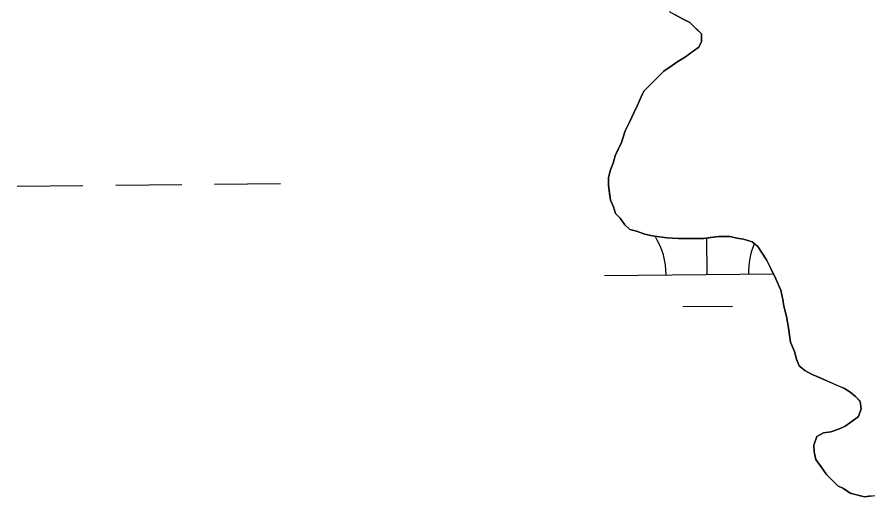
# Model space of a CAD drawing. Extents: x 3734862 to 3772949, y 391520 to 417239.
# Drawn here: x 3749137.1 to 3749550.5, y 413990.9 to 414224.2 of the extents above; entities that cross this region are included whole.
import ezdxf

# ---------------------------------------------------------------- set-up
doc = ezdxf.new("R2010")
doc.units = 0
doc.layers.add('V-TOPO-SHOR', color=7, linetype='Continuous')
doc.layers.add('V-WETL-SWMP', color=7, linetype='Continuous')

msp = doc.modelspace()

# ---------------------------------------------------------------- linework, layer by layer
at = {"layer": 'V-TOPO-SHOR'}
for points in [[(3749443.94, 414190.5), (3749448.06, 414194.67), (3749451.26, 414197.91), (3749454.93, 414200.24), (3749458.14, 414202.56), (3749461.81, 414204.89), (3749465.01, 414207.21), (3749468.22, 414209.53), (3749469.58, 414212.3), (3749469.56, 414215.98), (3749467.24, 414218.27), (3749464, 414221.47), (3749460.31, 414223.29), (3749457.07, 414225.11)], [(3749501.11, 414106.17), (3749498.78, 414109.84), (3749496.92, 414112.59), (3749494.15, 414114.87), (3749490, 414116.23), (3749486.77, 414116.66), (3749483.54, 414117.57), (3749478.02, 414117.53), (3749473.88, 414117.04), (3749470.66, 414116.56), (3749464.68, 414116.52), (3749458.23, 414116.48), (3749452.7, 414116.91), (3749445.79, 414117.78), (3749442.1, 414118.68), (3749437.95, 414120.03), (3749434.73, 414120.93), (3749432.41, 414123.22), (3749430.08, 414126.43), (3749427.77, 414128.72), (3749426.83, 414131.93), (3749425.43, 414135.14), (3749424.95, 414138.36), (3749424.46, 414142.5), (3749424.44, 414146.18), (3749425.33, 414149.88), (3749426.69, 414153.1), (3749427.59, 414156.79), (3749428.95, 414159.56), (3749430.77, 414163.26), (3749432.58, 414168.79), (3749434.85, 414173.41), (3749436.66, 414177.57), (3749438.48, 414181.26), (3749440.29, 414185.42), (3749441.66, 414188.19), (3749443.94, 414190.5)], [(3749552.02, 413991.42), (3749548.8, 413990.93), (3749545.57, 413991.83), (3749541.89, 413992.73), (3749538.65, 413995.01), (3749535.88, 413996.37), (3749533.1, 413999.12), (3749530.32, 414001.86), (3749528, 414005.07), (3749525.21, 414009.2), (3749524.26, 414012.87), (3749524.24, 414016.1), (3749525.6, 414020.25), (3749528.81, 414022.11), (3749532.49, 414022.59), (3749536.62, 414024), (3749539.38, 414025.4), (3749542.12, 414027.26), (3749545.79, 414030.04), (3749547.15, 414033.73), (3749546.66, 414037.42), (3749544.35, 414039.7), (3749541.57, 414041.99), (3749538.79, 414043.81), (3749535.56, 414045.17), (3749530.49, 414047.44), (3749527.25, 414048.8), (3749523.1, 414050.61), (3749519.87, 414052.43), (3749517.09, 414054.72), (3749515.69, 414057.93), (3749514.74, 414061.61), (3749512.87, 414066.2), (3749512.39, 414069.42), (3749511.91, 414073.1), (3749510.95, 414078.61), (3749509.54, 414083.67), (3749509.06, 414086.89), (3749508.11, 414091.48), (3749505.77, 414096.99), (3749503.44, 414101.58), (3749501.11, 414106.17)]]:
    msp.add_lwpolyline(points, dxfattribs=at)
at = {"layer": 'V-WETL-SWMP'}
for p, q in [((3749453.84, 414226.93), (3749460.31, 414223.29)), ((3749460.31, 414223.29), (3749464, 414221.47)), ((3749464, 414221.47), (3749469.56, 414215.98)), ((3749469.56, 414215.98), (3749469.58, 414212.3)), ((3749468.22, 414209.53), (3749461.8, 414204.89)), ((3749469.58, 414212.3), (3749468.22, 414209.53)), ((3749461.8, 414204.89), (3749458.14, 414202.56)), ((3749454.93, 414200.24), (3749451.26, 414197.92)), ((3749458.14, 414202.56), (3749454.93, 414200.24)), ((3749451.26, 414197.92), (3749443.94, 414190.5)), ((3749441.66, 414188.19), (3749440.29, 414185.42)), ((3749443.94, 414190.5), (3749441.66, 414188.19)), ((3749440.29, 414185.42), (3749438.48, 414181.26)), ((3749438.48, 414181.26), (3749436.66, 414177.57)), ((3749436.66, 414177.57), (3749434.85, 414173.41)), ((3749434.85, 414173.41), (3749432.58, 414168.79)), ((3749432.58, 414168.79), (3749430.77, 414163.26)), ((3749430.77, 414163.26), (3749427.59, 414156.79)), ((3749427.59, 414156.79), (3749426.69, 414153.1)), ((3749426.69, 414153.1), (3749425.33, 414149.87)), ((3749425.33, 414149.87), (3749424.44, 414146.18)), ((3749137.1, 414141.91), (3749169.1, 414142.25)), ((3749185.1, 414142.42), (3749217.1, 414142.76)), ((3749233.1, 414142.92), (3749265.1, 414143.26)), ((3749424.44, 414146.18), (3749424.46, 414142.5)), ((3749424.46, 414142.5), (3749425.43, 414135.14)), ((3749425.43, 414135.14), (3749426.83, 414131.93)), ((3749426.83, 414131.93), (3749427.77, 414128.71)), ((3749427.77, 414128.71), (3749430.09, 414126.43)), ((3749430.09, 414126.43), (3749432.41, 414123.22)), ((3749432.41, 414123.22), (3749434.73, 414120.93)), ((3749434.73, 414120.93), (3749437.95, 414120.03)), ((3749437.95, 414120.03), (3749442.1, 414118.68)), ((3749442.1, 414118.68), (3749445.79, 414117.78)), ((3749445.79, 414117.78), (3749452.7, 414116.91)), ((3749470.66, 414116.56), (3749478.02, 414117.53)), ((3749478.02, 414117.53), (3749483.54, 414117.57)), ((3749483.54, 414117.57), (3749486.77, 414116.67)), ((3749452.7, 414116.91), (3749458.23, 414116.48)), ((3749458.23, 414116.48), (3749470.66, 414116.56)), ((3749472.42, 414099.02), (3749472.23, 414116.77)), ((3749486.77, 414116.67), (3749490, 414116.23)), ((3749490, 414116.23), (3749494.15, 414114.87)), ((3749494.15, 414114.87), (3749496.92, 414112.59)), ((3749496.92, 414112.59), (3749501.11, 414106.17)), ((3749501.11, 414106.17), (3749505.77, 414096.99)), ((3749422.42, 414098.49), (3749504.57, 414099.36)), ((3749505.77, 414096.99), (3749508.11, 414091.48)), ((3749508.11, 414091.48), (3749509.06, 414086.89)), ((3749509.06, 414086.89), (3749509.54, 414083.67)), ((3749460.58, 414083.46), (3749484.58, 414083.72)), ((3749509.54, 414083.67), (3749510.95, 414078.61)), ((3749510.95, 414078.61), (3749511.91, 414073.1)), ((3749511.91, 414073.1), (3749512.87, 414066.2)), ((3749512.87, 414066.2), (3749514.74, 414061.61)), ((3749514.74, 414061.61), (3749515.69, 414057.93)), ((3749515.69, 414057.93), (3749517.09, 414054.72)), ((3749517.09, 414054.72), (3749519.87, 414052.43)), ((3749519.87, 414052.43), (3749523.1, 414050.61)), ((3749523.1, 414050.61), (3749538.79, 414043.81)), ((3749538.79, 414043.81), (3749541.57, 414041.98)), ((3749541.57, 414041.98), (3749544.35, 414039.7)), ((3749544.35, 414039.7), (3749546.66, 414037.41)), ((3749546.66, 414037.41), (3749547.15, 414033.73)), ((3749547.15, 414033.73), (3749545.79, 414030.04)), ((3749542.12, 414027.26), (3749539.37, 414025.4)), ((3749545.79, 414030.04), (3749542.12, 414027.26)), ((3749532.49, 414022.59), (3749528.81, 414022.11)), ((3749536.62, 414024), (3749532.49, 414022.59)), ((3749539.37, 414025.4), (3749536.62, 414024)), ((3749525.6, 414020.25), (3749524.24, 414016.1)), ((3749528.81, 414022.11), (3749525.6, 414020.25)), ((3749524.24, 414016.1), (3749524.26, 414012.87)), ((3749524.26, 414012.87), (3749525.21, 414009.2)), ((3749525.21, 414009.2), (3749528, 414005.07)), ((3749528, 414005.07), (3749530.32, 414001.86)), ((3749530.32, 414001.86), (3749535.88, 413996.37)), ((3749535.88, 413996.37), (3749538.65, 413995.01)), ((3749538.65, 413995.01), (3749541.89, 413992.73)), ((3749541.89, 413992.73), (3749548.8, 413990.93)), ((3749548.8, 413990.93), (3749555.24, 413991.9))]:
    msp.add_line(p, q, dxfattribs=at)
for centre, start, end in [((3749417.17, 414098.91), 359.8334, 32.0659), ((3749527.65, 414100.08), 156.8089, 181.377)]:
    msp.add_arc(centre, 35.25, start, end, dxfattribs=at)

doc.saveas('drawing.dxf')
